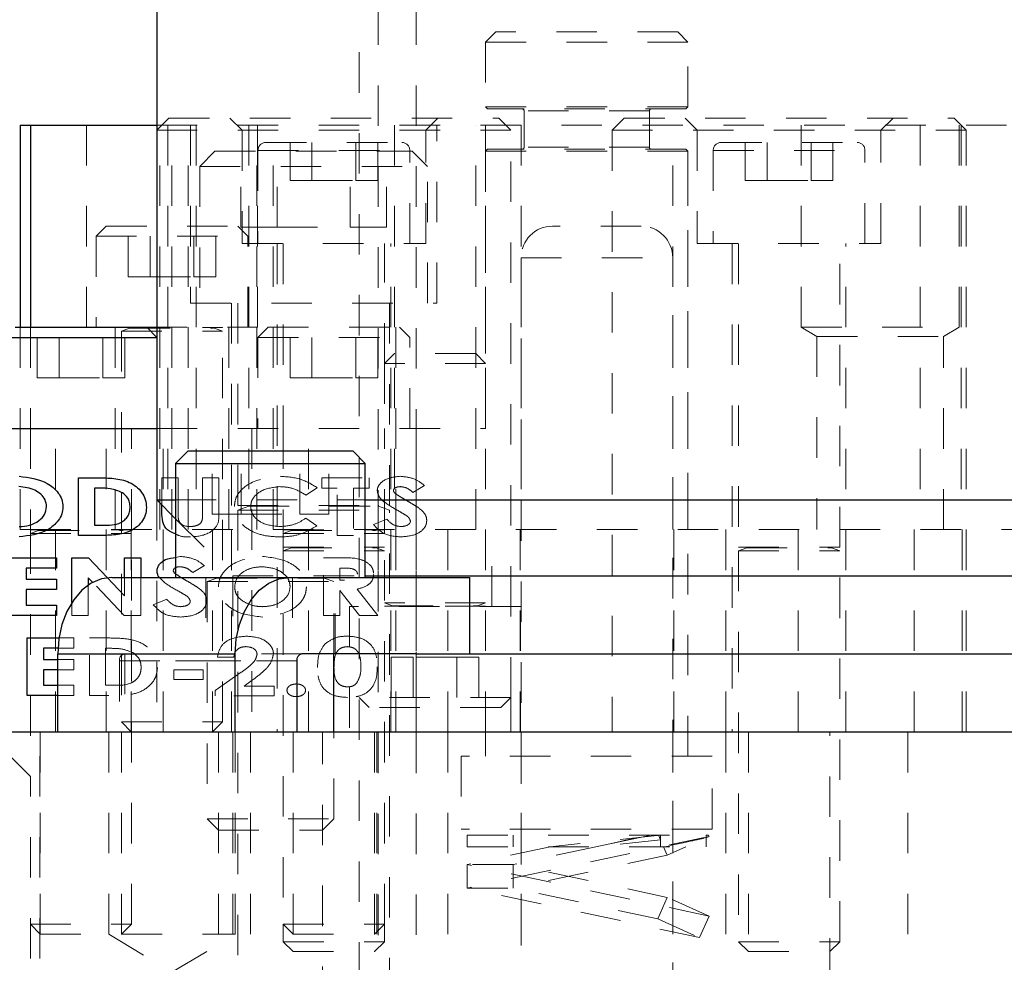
# Model space of a CAD drawing. Header units: inches. Extents: x 220 to 877, y 4 to 174.
# Tile 299 of 656: x 407.28 to 409.72, y 135.39 to 137.72. Entities that reach past the tile are written whole.
import ezdxf

# ---------------------------------------------------------------- set-up
doc = ezdxf.new("R2010")
doc.units = ezdxf.units.IN
doc.header["$LTSCALE"] = 0.5
doc.header["$MEASUREMENT"] = 0
doc.linetypes.add('HIDDEN', pattern=[0.225, 0.15, -0.075])
for name, color, linetype in [('DIE-M-S', 8, 'Continuous'), ('DIE-M-S2', 1, 'Continuous'), ('DIE-M-S3', 8, 'Continuous'), ('DSS-M-S', 53, 'Continuous'), ('SVD-M-S', 8, 'Continuous')]:
    doc.layers.add(name, color=color, linetype=linetype)

msp = doc.modelspace()

# ---------------------------------------------------------------- linework, layer by layer
at = {"layer": 'DIE-M-S', "linetype": 'Continuous', "lineweight": 25}
for q in [(407.30864, 136.96072), (407.62114, 137.46072)]:
    msp.add_line((407.30864, 137.46072), q, dxfattribs=at)
at = {"layer": 'DIE-M-S', "linetype": 'HIDDEN', "lineweight": 18}
for p, q in [((407.62114, 137.46072), (410.74614, 137.46072)), ((407.62864, 136.46072), (407.62864, 137.46072)), ((407.62864, 136.46072), (407.62864, 137.46072)), ((407.65864, 136.46072), (407.65864, 137.46072)), ((407.69864, 136.46072), (407.69864, 137.46072)), ((407.69864, 136.46072), (407.69864, 137.46072)), ((407.70414, 137.46072), (407.70414, 137.02072)), ((407.86864, 136.46072), (407.86864, 137.46072)), ((407.86864, 136.46072), (407.86864, 137.46072)), ((407.90864, 136.46072), (407.90864, 137.46072)), ((408.20814, 137.46072), (408.20814, 136.46072)), ((408.31314, 137.02072), (408.31314, 137.46072)), ((408.40914, 136.46072), (408.40914, 137.46072)), ((408.43364, 137.46072), (408.43364, 136.71072)), ((408.52114, 137.46072), (408.52114, 136.46072)), ((408.89614, 136.46072), (408.89614, 137.46072)), ((408.93364, 136.46072), (408.93364, 137.46072)), ((409.21364, 137.46072), (409.21364, 136.96072)), ((409.50764, 137.46072), (409.50764, 136.46072)), ((409.60364, 136.96072), (409.60364, 137.46072)), ((409.60864, 137.46072), (409.60864, 136.46072)), ((407.70414, 137.02072), (408.31314, 137.02072)), ((407.80564, 137.02072), (407.80564, 136.46072)), ((408.21164, 136.46072), (408.21164, 137.02072)), ((407.30864, 136.96072), (407.30864, 136.71072)), ((409.21364, 136.96072), (409.60364, 136.96072)), ((409.21364, 136.96072), (409.25239, 136.93835)), ((409.56489, 136.93835), (409.60364, 136.96072)), ((409.25239, 136.93835), (409.56489, 136.93835)), ((409.25239, 136.93835), (409.25239, 136.46072)), ((409.56489, 136.46072), (409.56489, 136.93835)), ((407.30864, 136.46072), (412.05864, 136.46072))]:
    msp.add_line(p, q, dxfattribs=at)
at = {"layer": 'DIE-M-S2', "linetype": 'Continuous', "lineweight": 25}
for q in [(407.28364, 136.96072), (407.30864, 137.46072)]:
    msp.add_line((407.28364, 137.46072), q, dxfattribs=at)
at = {"layer": 'DIE-M-S2', "linetype": 'HIDDEN', "lineweight": 18}
for p, q in [((407.44764, 137.46072), (407.44764, 136.96072)), ((407.64864, 137.46072), (407.64864, 136.46072)), ((407.64864, 137.46072), (407.64864, 136.46072)), ((407.71864, 137.46072), (407.71864, 136.46072)), ((407.71864, 137.46072), (407.71864, 136.46072)), ((407.84864, 137.46072), (407.84864, 136.46072)), ((407.84864, 137.46072), (407.84864, 136.46072)), ((407.86964, 136.96072), (407.86964, 137.46072)), ((409.60864, 137.46072), (409.60864, 136.46072)), ((407.28364, 136.96072), (407.28364, 136.46072)), ((407.51814, 136.96072), (407.51814, 136.46072)), ((407.59614, 136.96072), (407.86964, 136.96072)), ((407.79914, 136.46072), (407.79914, 136.96072)), ((407.28364, 136.46072), (407.30864, 136.46072))]:
    msp.add_line(p, q, dxfattribs=at)
at = {"layer": 'DIE-M-S3', "linetype": 'HIDDEN', "lineweight": 18}
for p, q in [((408.45864, 137.69072), (408.43364, 137.66572)), ((408.90864, 137.69072), (408.45864, 137.69072)), ((408.93364, 137.66572), (408.90864, 137.69072)), ((408.93364, 137.66572), (408.43364, 137.66572)), ((408.43364, 137.66572), (408.43364, 137.50572)), ((408.93364, 137.50572), (408.93364, 137.66572)), ((408.93364, 137.50572), (408.43364, 137.50572)), ((408.43364, 137.50572), (408.43864, 137.50072)), ((408.92864, 137.50072), (408.43864, 137.50072)), ((408.92864, 137.50072), (408.93364, 137.50572)), ((407.65114, 137.47772), (407.62114, 137.44772)), ((407.65114, 137.47772), (408.46614, 137.47772)), ((407.80177, 137.47772), (407.83177, 137.44772)), ((408.28551, 137.44772), (408.31551, 137.47772)), ((408.49614, 137.44772), (408.46614, 137.47772)), ((408.83864, 137.49572), (408.52864, 137.49572)), ((408.52864, 137.49572), (408.52864, 137.40572)), ((408.77614, 137.47772), (408.74614, 137.44772)), ((408.77614, 137.47772), (409.59114, 137.47772)), ((408.83864, 137.40572), (408.83864, 137.49572)), ((408.92677, 137.47772), (408.95677, 137.44772)), ((409.41051, 137.44772), (409.44051, 137.47772)), ((409.62114, 137.44772), (409.59114, 137.47772)), ((407.62114, 137.44772), (408.49614, 137.44772)), ((407.83177, 137.44772), (407.83177, 137.16772)), ((408.28551, 137.16772), (408.28551, 137.44772)), ((408.49614, 136.27072), (408.49614, 137.44772)), ((408.74614, 137.44772), (409.62114, 137.44772)), ((408.74614, 137.44772), (408.74614, 135.96072)), ((408.95677, 137.44772), (408.95677, 137.16772)), ((409.41051, 137.16772), (409.41051, 137.44772)), ((409.62114, 135.96072), (409.62114, 137.44772)), ((407.89083, 137.41772), (408.22646, 137.41772)), ((407.95039, 137.32397), (407.95039, 137.41772)), ((408.00452, 137.32397), (408.00452, 137.41772)), ((408.11277, 137.32397), (408.11277, 137.41772)), ((408.1669, 137.32397), (408.1669, 137.41772)), ((408.83864, 137.40572), (408.52864, 137.40572)), ((409.01583, 137.41772), (409.35146, 137.41772)), ((409.07539, 137.32397), (409.07539, 137.41772)), ((409.12952, 137.32397), (409.12952, 137.41772)), ((409.23777, 137.32397), (409.23777, 137.41772)), ((409.2919, 137.32397), (409.2919, 137.41772)), ((407.87114, 137.39804), (408.2444, 137.39804)), ((407.87114, 137.39804), (407.87114, 137.16772)), ((408.24614, 137.16772), (408.24614, 137.39804)), ((408.43864, 137.40072), (408.43364, 137.39572)), ((408.93364, 137.39572), (408.43364, 137.39572)), ((408.43364, 137.39572), (408.43364, 136.71072)), ((408.92864, 137.40072), (408.43864, 137.40072)), ((408.93364, 137.39572), (408.92864, 137.40072)), ((408.93364, 135.90072), (408.93364, 137.39572)), ((408.99614, 137.39804), (409.3694, 137.39804)), ((408.99614, 137.39804), (408.99614, 137.16772)), ((409.37114, 137.16772), (409.37114, 137.39804)), ((407.95039, 137.32397), (408.00452, 137.32397)), ((408.00452, 137.32397), (408.11277, 137.32397)), ((408.11277, 137.32397), (408.1669, 137.32397)), ((409.07539, 137.32397), (409.12952, 137.32397)), ((409.12952, 137.32397), (409.23777, 137.32397)), ((409.23777, 137.32397), (409.2919, 137.32397)), ((407.83177, 137.16772), (408.28551, 137.16772)), ((407.91814, 137.16772), (407.91814, 135.96072)), ((407.93364, 137.16772), (407.93364, 136.71072)), ((408.18364, 136.87122), (408.18364, 137.16772)), ((408.19914, 135.96072), (408.19914, 137.16772)), ((408.95677, 137.16772), (409.41051, 137.16772)), ((409.04314, 137.16772), (409.04314, 135.96072)), ((409.05864, 137.16772), (409.05864, 136.41733)), ((409.30864, 136.41733), (409.30864, 137.16772)), ((409.32414, 135.96072), (409.32414, 137.16772)), ((407.62114, 136.53422), (407.62114, 135.96072)), ((407.30864, 136.46072), (412.05864, 136.46072)), ((407.30864, 136.46033), (407.30864, 136.45141)), ((407.55814, 136.46072), (407.55814, 135.96072)), ((407.75914, 135.96072), (407.75914, 136.46072)), ((407.80564, 136.46072), (407.80564, 135.96072)), ((407.93364, 136.46033), (407.93364, 136.45141)), ((408.16814, 136.46072), (408.16814, 136.27072)), ((408.21164, 135.96072), (408.21164, 136.46072)), ((408.33989, 136.46072), (408.33989, 135.96072)), ((408.44914, 136.27072), (408.44914, 136.46072)), ((408.51864, 136.46072), (408.51864, 135.96072)), ((408.89864, 135.96072), (408.89864, 136.46072)), ((409.02739, 135.96072), (409.02739, 136.46072)), ((409.20564, 136.46072), (409.20564, 135.96072)), ((409.49302, 136.46072), (409.49302, 135.96072)), ((409.61164, 135.96072), (409.61164, 136.46072)), ((407.93364, 136.41733), (408.18364, 136.41733)), ((407.95395, 136.4158), (407.93364, 136.40841)), ((407.93364, 136.40841), (408.18364, 136.40841)), ((407.95395, 136.4158), (408.16156, 136.4158)), ((408.18364, 136.40841), (408.16334, 136.4158)), ((409.05864, 136.41733), (409.30864, 136.41733)), ((409.07895, 136.4158), (409.05864, 136.40841)), ((409.05864, 136.40841), (409.30864, 136.40841)), ((409.05864, 136.40841), (409.05864, 135.44222)), ((409.07895, 136.4158), (409.28656, 136.4158)), ((409.30864, 136.40841), (409.28834, 136.4158)), ((409.30864, 135.44222), (409.30864, 136.40841)), ((408.51964, 136.27072), (408.09764, 136.27072)), ((408.09764, 136.27072), (408.09764, 135.96072)), ((408.51964, 135.96072), (408.51964, 136.27072)), ((408.49614, 135.96072), (408.49614, 136.04572)), ((408.43364, 135.96072), (408.43364, 135.90072)), ((408.99364, 135.90072), (408.37364, 135.90072)), ((408.37364, 135.90072), (408.37364, 135.72072)), ((408.99364, 135.72072), (408.99364, 135.90072)), ((408.99364, 135.72072), (408.37364, 135.72072)), ((407.93364, 135.48522), (407.93364, 135.44222)), ((408.18364, 135.44222), (408.18364, 135.48522)), ((407.93364, 135.44222), (408.18364, 135.44222)), ((407.93364, 135.44222), (407.95814, 135.41772)), ((408.15914, 135.41772), (408.18364, 135.44222)), ((409.05864, 135.44222), (409.30864, 135.44222)), ((409.05864, 135.44222), (409.08314, 135.41772)), ((409.28414, 135.41772), (409.30864, 135.44222)), ((407.95814, 135.41772), (408.15914, 135.41772)), ((409.08314, 135.41772), (409.28414, 135.41772))]:
    msp.add_line(p, q, dxfattribs=at)
for centre, radius, start, end in [((408.52364, 137.49572), 0.005, 0, 90), ((408.84364, 137.49572), 0.005, 90, 180), ((407.89083, 137.39804), 0.01969, 90, 180), ((408.22646, 137.39804), 0.01969, 0, 90), ((408.52364, 137.40572), 0.005, 270, 0), ((408.84364, 137.40572), 0.005, 180, 270), ((409.01583, 137.39804), 0.01969, 90, 180), ((409.35146, 137.39804), 0.01969, 0, 90), ((407.95368, 136.41654), 0.000787, 290, 90), ((408.16361, 136.41654), 0.000787, 90, 250), ((409.07868, 136.41654), 0.000787, 290, 90), ((409.28861, 136.41654), 0.000787, 90, 250)]:
    msp.add_arc(centre, radius, start, end, dxfattribs=at)
at = {"layer": 'DSS-M-S', "linetype": 'Continuous', "lineweight": 25}
for p, q in [((407.62114, 138.44072), (407.62114, 136.53422)), ((407.62114, 136.53422), (407.66764, 136.48773)), ((407.62114, 136.53422), (407.66764, 136.53422)), ((408.13639, 136.53422), (410.2309, 136.53422)), ((408.13639, 136.34672), (410.2309, 136.34672)), ((408.26302, 136.15372), (410.10427, 136.15372)), ((405.93364, 135.96072), (439.43364, 135.96072))]:
    msp.add_line(p, q, dxfattribs=at)
at = {"layer": 'DSS-M-S', "linetype": 'HIDDEN', "lineweight": 18}
for p, q in [((408.12114, 138.44072), (408.12114, 134.29322)), ((408.16802, 138.15862), (408.16802, 134.99174)), ((408.26177, 138.15873), (408.26177, 134.99158)), ((407.66764, 136.53422), (408.13639, 136.53422)), ((407.66764, 136.48773), (407.80864, 136.34672)), ((407.80864, 136.34672), (408.13639, 136.34672)), ((407.80864, 136.34672), (407.80864, 136.15372)), ((407.54214, 136.15372), (407.54214, 135.96072)), ((407.33214, 135.40072), (407.33214, 135.96072)), ((407.33314, 135.96072), (407.33314, 133.46072)), ((407.50239, 135.96072), (407.50239, 135.46072)), ((407.53414, 133.46072), (407.53414, 135.96072)), ((407.77351, 135.96072), (407.77351, 135.08072)), ((407.80864, 135.96072), (407.80864, 134.29322)), ((407.80864, 135.96072), (407.80864, 133.46072)), ((407.81489, 135.46072), (407.81489, 135.96072)), ((407.85239, 135.96072), (407.85239, 133.46072)), ((407.95814, 135.96072), (407.95814, 133.46072)), ((408.03051, 135.08072), (408.03051, 135.96072)), ((408.15914, 133.46072), (408.15914, 135.96072)), ((408.16489, 133.46072), (408.16489, 135.96072)), ((408.33989, 135.96072), (408.33989, 133.46072)), ((408.52114, 135.96072), (408.52114, 133.46072)), ((408.89614, 133.46072), (408.89614, 135.96072)), ((409.02739, 133.46072), (409.02739, 135.96072)), ((409.08314, 135.96072), (409.08314, 135.15072)), ((409.28414, 135.15072), (409.28414, 135.96072)), ((409.47739, 135.96072), (409.47739, 133.46072)), ((407.50239, 135.46072), (407.65864, 135.36684)), ((407.53414, 135.46072), (407.81489, 135.46072)), ((407.65864, 135.36684), (407.81489, 135.46072)), ((406.53514, 135.40072), (407.33214, 135.40072))]:
    msp.add_line(p, q, dxfattribs=at)
at = {"layer": 'SVD-M-S', "linetype": 'HIDDEN', "lineweight": 18}
for p, q in [((407.76489, 137.39572), (407.72739, 137.35822)), ((407.76489, 137.39572), (408.25239, 137.39572)), ((407.82851, 137.20822), (407.82851, 137.39572)), ((407.91858, 137.20822), (407.91858, 137.39572)), ((408.09871, 137.20822), (408.09871, 137.39572)), ((408.18878, 137.20822), (408.18878, 137.39572)), ((408.28989, 137.35822), (408.25239, 137.39572)), ((407.72739, 137.35822), (408.28989, 137.35822)), ((407.72739, 137.35822), (407.72739, 137.02072)), ((408.28989, 137.02072), (408.28989, 137.35822)), ((407.49614, 137.21072), (407.47114, 137.18572)), ((407.49614, 137.21072), (407.82114, 137.21072)), ((407.55039, 137.08572), (407.55039, 137.21072)), ((407.60452, 137.08572), (407.60452, 137.21072)), ((407.71277, 137.08572), (407.71277, 137.21072)), ((407.7669, 137.08572), (407.7669, 137.21072)), ((407.84614, 137.18572), (407.82114, 137.21072)), ((407.82851, 137.20822), (407.91858, 137.20822)), ((407.91858, 137.20822), (408.09871, 137.20822)), ((408.09871, 137.20822), (408.18878, 137.20822)), ((408.81814, 137.21072), (408.59914, 137.21072)), ((407.47114, 137.18572), (407.84614, 137.18572)), ((407.47114, 137.18572), (407.47114, 136.96072)), ((407.84614, 136.96072), (407.84614, 137.18572)), ((408.52114, 137.13272), (408.8944, 137.13272)), ((408.52114, 137.13272), (408.52114, 135.29072)), ((408.89614, 135.29072), (408.89614, 137.13272)), ((407.55039, 137.08572), (407.60452, 137.08572)), ((407.60452, 137.08572), (407.71277, 137.08572)), ((407.71277, 137.08572), (407.7669, 137.08572)), ((407.82114, 137.02072), (407.82114, 136.52033)), ((408.19614, 136.52033), (408.19614, 137.02072)), ((407.32539, 136.83572), (407.32539, 136.96072)), ((407.37952, 136.83572), (407.37952, 136.96072)), ((407.48777, 136.83572), (407.48777, 136.96072)), ((407.53364, 136.96072), (407.53364, 136.96033)), ((407.53364, 136.96033), (407.78364, 136.96033)), ((407.55395, 136.9588), (407.53364, 136.95141)), ((407.53364, 136.95141), (407.78364, 136.95141)), ((407.53364, 136.95141), (407.53364, 135.98522)), ((407.5419, 136.83572), (407.5419, 136.96072)), ((407.55395, 136.9588), (407.76156, 136.9588)), ((407.78364, 136.95141), (407.76334, 136.9588)), ((407.78364, 136.96033), (407.78364, 136.96072)), ((407.78364, 135.98522), (407.78364, 136.95141)), ((407.89614, 136.96072), (407.87114, 136.93572)), ((407.89614, 136.96072), (408.22114, 136.96072)), ((407.95039, 136.83572), (407.95039, 136.96072)), ((408.00452, 136.83572), (408.00452, 136.96072)), ((408.11277, 136.83572), (408.11277, 136.96072)), ((408.1669, 136.83572), (408.1669, 136.96072)), ((408.24614, 136.93572), (408.22114, 136.96072)), ((407.87114, 136.93572), (408.24614, 136.93572)), ((407.87114, 136.93572), (407.87114, 136.71072)), ((408.24614, 136.71072), (408.24614, 136.93572)), ((408.20814, 136.89572), (408.18364, 136.87122)), ((408.40914, 136.89572), (408.20814, 136.89572)), ((408.43364, 136.87122), (408.40914, 136.89572)), ((408.43364, 136.87122), (408.18364, 136.87122)), ((408.18364, 136.87122), (408.18364, 136.71072)), ((407.32539, 136.83572), (407.37952, 136.83572)), ((407.37952, 136.83572), (407.48777, 136.83572)), ((407.48777, 136.83572), (407.5419, 136.83572)), ((407.95039, 136.83572), (408.00452, 136.83572)), ((408.00452, 136.83572), (408.11277, 136.83572)), ((408.11277, 136.83572), (408.1669, 136.83572)), ((407.30864, 136.71072), (407.30864, 136.46033)), ((407.37114, 135.96072), (407.37114, 136.71072)), ((407.37114, 135.96072), (407.37114, 136.71072)), ((407.49614, 135.96072), (407.49614, 136.71072)), ((407.49614, 135.96072), (407.49614, 136.71072)), ((407.55864, 136.46033), (407.55864, 136.71072)), ((407.62114, 136.71072), (408.43364, 136.71072)), ((407.63664, 135.96072), (407.63664, 136.71072)), ((407.85564, 136.71072), (407.85564, 135.96072)), ((407.93364, 136.71072), (407.93364, 136.46033)), ((407.99614, 135.96072), (407.99614, 136.71072)), ((407.99614, 135.96072), (407.99614, 136.71072)), ((408.18364, 136.46033), (408.18364, 136.71072)), ((408.26164, 135.96072), (408.26164, 136.71072)), ((408.43364, 135.96072), (408.43364, 136.71072)), ((407.75767, 136.49897), (407.75767, 136.65522)), ((407.82984, 136.49897), (407.82984, 136.65522)), ((407.97418, 136.49897), (407.97418, 136.65522)), ((408.04635, 136.49897), (408.04635, 136.65522)), ((407.63383, 136.58888), (407.67404, 136.58888)), ((407.63383, 136.52154), (407.63383, 136.58888)), ((407.67404, 136.58888), (407.67404, 136.49613)), ((407.73435, 136.58888), (407.77456, 136.58888)), ((407.73435, 136.49953), (407.73435, 136.58888)), ((407.77456, 136.58888), (407.77456, 136.50384)), ((408.02861, 136.58888), (408.14558, 136.58888)), ((408.02861, 136.5633), (408.02861, 136.58888)), ((408.14558, 136.58888), (408.14558, 136.5633)), ((408.01765, 136.56415), (407.98952, 136.54622)), ((408.06699, 136.5633), (408.02861, 136.5633)), ((408.06699, 136.44632), (408.06699, 136.5633)), ((408.1072, 136.5633), (408.1072, 136.44632)), ((408.14558, 136.5633), (408.1072, 136.5633)), ((408.28266, 136.56984), (408.25399, 136.55233)), ((407.82114, 136.52033), (408.19614, 136.52033)), ((407.8482, 136.5188), (407.82114, 136.50896)), ((407.82114, 136.50896), (408.19614, 136.50896)), ((407.82114, 136.50896), (407.82114, 135.30197)), ((407.8482, 136.5188), (408.1673, 136.5188)), ((408.19614, 136.50896), (408.16909, 136.5188)), ((408.19614, 135.30197), (408.19614, 136.50896)), ((407.75767, 136.49897), (407.82984, 136.49897)), ((407.82984, 136.49897), (407.97418, 136.49897)), ((407.97418, 136.49897), (408.04635, 136.49897)), ((407.98952, 136.48899), (408.01679, 136.46988)), ((408.15655, 136.47302), (408.18965, 136.48653)), ((407.30864, 136.46033), (407.55864, 136.46033)), ((407.32895, 136.4588), (407.30864, 136.45141)), ((407.32895, 136.4588), (407.53656, 136.4588)), ((407.93364, 136.46033), (408.18364, 136.46033)), ((407.95395, 136.4588), (407.93364, 136.45141)), ((407.95395, 136.4588), (408.16156, 136.4588)), ((408.18364, 136.46033), (408.18364, 136.45141)), ((407.30864, 136.45141), (407.55864, 136.45141)), ((407.30864, 136.45141), (407.30864, 135.85072)), ((407.55864, 135.48522), (407.55864, 136.45141)), ((407.93364, 136.45141), (408.18364, 136.45141)), ((407.93364, 136.45141), (407.93364, 135.48522)), ((408.1072, 136.44632), (408.06699, 136.44632)), ((408.18364, 135.48522), (408.18364, 136.45141)), ((407.66764, 136.39211), (407.67865, 136.39454)), ((408.03288, 136.39088), (408.07511, 136.39088)), ((408.03288, 136.24832), (408.03288, 136.39088)), ((407.73862, 136.37184), (407.70995, 136.35433)), ((408.08354, 136.3653), (408.07309, 136.3653)), ((408.07309, 136.3653), (408.07309, 136.33605)), ((407.49849, 136.34199), (407.54123, 136.29707)), ((407.54123, 136.29707), (407.54123, 136.34272)), ((407.58144, 136.34272), (407.58144, 136.24832)), ((407.74251, 136.34272), (407.74251, 136.15372)), ((407.74576, 136.34272), (407.74576, 136.34233)), ((407.74576, 136.34233), (408.05826, 136.34233)), ((407.76932, 136.3408), (407.74576, 136.33223)), ((407.74576, 136.33223), (408.05826, 136.33223)), ((407.74576, 136.33223), (407.74576, 135.74547)), ((407.76932, 136.3408), (408.0329, 136.3408)), ((407.95625, 136.34272), (407.95625, 136.15372)), ((408.05826, 136.33223), (408.03471, 136.3408)), ((408.05826, 136.34233), (408.05826, 136.34272)), ((408.05826, 136.15372), (408.05826, 136.33223)), ((408.06151, 136.15372), (408.06151, 136.34272)), ((408.07309, 136.33605), (408.08502, 136.33605)), ((407.45167, 136.32358), (407.45167, 136.24832)), ((407.54066, 136.24832), (407.46265, 136.33031)), ((408.07309, 136.30992), (408.07309, 136.24832)), ((408.12172, 136.24832), (408.07309, 136.30992)), ((408.11587, 136.31338), (408.16721, 136.24832)), ((407.61251, 136.27502), (407.64561, 136.28853)), ((407.41146, 136.24832), (407.41146, 136.28097)), ((408.43364, 136.28003), (408.18364, 136.28003)), ((408.18364, 136.28003), (408.20395, 136.27264)), ((408.43364, 136.27112), (408.18364, 136.27112)), ((408.20395, 136.27264), (408.41156, 136.27264)), ((408.41334, 136.27264), (408.43364, 136.28003)), ((408.49614, 136.04572), (408.49614, 136.27072)), ((407.45167, 136.24832), (407.41146, 136.24832)), ((407.58144, 136.24832), (407.54066, 136.24832)), ((408.07309, 136.24832), (408.03288, 136.24832)), ((408.16721, 136.24832), (408.12172, 136.24832)), ((407.37953, 136.19288), (407.41603, 136.19288)), ((407.41603, 136.19288), (407.41603, 136.1673)), ((407.45441, 136.19288), (407.50225, 136.19288)), ((407.45441, 136.05032), (407.45441, 136.19288)), ((407.41603, 136.1673), (407.37698, 136.1673)), ((407.50839, 136.1673), (407.49462, 136.1673)), ((407.49462, 136.1673), (407.49462, 136.07591)), ((407.54103, 136.15372), (407.37663, 136.15372)), ((407.37663, 136.13988), (407.41603, 136.13988)), ((407.41603, 136.13988), (407.41603, 136.11429)), ((407.52866, 136.13622), (407.96707, 136.13622)), ((407.52866, 136.13622), (407.52866, 135.96072)), ((407.96707, 136.13622), (407.52866, 136.13622)), ((407.97944, 136.15372), (407.54103, 136.15372)), ((407.81157, 136.14568), (407.77095, 136.14568)), ((408.25452, 136.14572), (408.20039, 136.14572)), ((408.20039, 136.14572), (408.20039, 136.02072)), ((408.36277, 136.14572), (408.25452, 136.14572)), ((408.25452, 136.14572), (408.25452, 136.02072)), ((408.4169, 136.14572), (408.36277, 136.14572)), ((408.36277, 136.14572), (408.36277, 136.02072)), ((408.4169, 136.14572), (408.4169, 136.02072)), ((407.41603, 136.11429), (407.37663, 136.11429)), ((407.66277, 136.11429), (407.73588, 136.11429)), ((407.66277, 136.09053), (407.66277, 136.11429)), ((407.73588, 136.11429), (407.73588, 136.09053)), ((407.73588, 136.09053), (407.66277, 136.09053)), ((407.76542, 136.06277), (407.82994, 136.10815)), ((407.86032, 136.0909), (407.83695, 136.07368)), ((407.37663, 136.07591), (407.41603, 136.07591)), ((407.41603, 136.07591), (407.41603, 136.05032)), ((407.49462, 136.07591), (407.51347, 136.07591)), ((407.83695, 136.07368), (407.91126, 136.07368)), ((407.91126, 136.07368), (407.91126, 136.04968)), ((407.41603, 136.05032), (407.37663, 136.05032)), ((407.50296, 136.05032), (407.45441, 136.05032)), ((407.76542, 136.04968), (407.76542, 136.06277)), ((407.91126, 136.04968), (407.76542, 136.04968)), ((408.49614, 136.04572), (408.12114, 136.04572)), ((408.12114, 136.04572), (408.14614, 136.02072)), ((408.47114, 136.02072), (408.49614, 136.04572)), ((408.47114, 136.02072), (408.14614, 136.02072)), ((407.53364, 135.98522), (407.78364, 135.98522)), ((407.53364, 135.98522), (407.55814, 135.96072)), ((407.75914, 135.96072), (407.78364, 135.98522)), ((408.05826, 135.74547), (408.05826, 135.96072)), ((407.30864, 135.85072), (407.25864, 135.90072)), ((406.55864, 135.85072), (407.30864, 135.85072)), ((407.30864, 135.40072), (407.30864, 135.85072)), ((407.74576, 135.74547), (408.05826, 135.74547)), ((407.74576, 135.74547), (407.77351, 135.71772)), ((408.03051, 135.71772), (408.05826, 135.74547)), ((407.77351, 135.71772), (408.03051, 135.71772)), ((408.38833, 135.70572), (408.97895, 135.70572)), ((408.38833, 135.70572), (408.38833, 135.67664)), ((408.9859, 135.70223), (408.38833, 135.57485)), ((408.50143, 135.70572), (408.50143, 135.67664)), ((408.86586, 135.70572), (408.59299, 135.67664)), ((408.84252, 135.70572), (408.70608, 135.67664)), ((408.86586, 135.69367), (408.86047, 135.70572)), ((408.86586, 135.69367), (408.86586, 135.70572)), ((408.97895, 135.70572), (408.97895, 135.69913)), ((408.98434, 135.70572), (408.97895, 135.70572)), ((408.9859, 135.70223), (408.97895, 135.69913)), ((408.97895, 135.67664), (408.97895, 135.69913)), ((408.98434, 135.70572), (408.9859, 135.70223)), ((408.38833, 135.67664), (408.97895, 135.67664)), ((408.59299, 135.67664), (408.38833, 135.63302)), ((408.70608, 135.67664), (408.50143, 135.63302)), ((408.86586, 135.69367), (408.70608, 135.67664)), ((408.86586, 135.67664), (408.86586, 135.69367)), ((408.88263, 135.65611), (408.87346, 135.67664)), ((408.9286, 135.67664), (408.88263, 135.65611)), ((408.88263, 135.65611), (408.50143, 135.57485)), ((408.38833, 135.63302), (408.38833, 135.57485)), ((408.9859, 135.50565), (408.38833, 135.63302)), ((408.50143, 135.63302), (408.38833, 135.63302)), ((408.88263, 135.55176), (408.50143, 135.63302)), ((408.50143, 135.57485), (408.50143, 135.63302)), ((408.96218, 135.45254), (408.38833, 135.57485)), ((408.38833, 135.57485), (408.50143, 135.57485)), ((408.85891, 135.49866), (408.50143, 135.57485)), ((408.88263, 135.55176), (408.85891, 135.49866)), ((408.9859, 135.50565), (408.88263, 135.55176)), ((408.96218, 135.45254), (408.9859, 135.50565)), ((407.30864, 135.48522), (407.55864, 135.48522)), ((407.30864, 135.48522), (407.33314, 135.46072)), ((407.53414, 135.46072), (407.55864, 135.48522)), ((407.93364, 135.48522), (408.18364, 135.48522)), ((407.93364, 135.48522), (407.95814, 135.46072)), ((408.15914, 135.46072), (408.18364, 135.48522)), ((408.85891, 135.49866), (408.96218, 135.45254)), ((407.33314, 135.46072), (407.53414, 135.46072)), ((407.95814, 135.46072), (408.15914, 135.46072))]:
    msp.add_line(p, q, dxfattribs=at)
at = {"layer": 'SVD-M-S', "linetype": 'Continuous', "lineweight": 25}
for p, q in [((407.27114, 136.96072), (407.59614, 136.96072)), ((407.62114, 136.93572), (407.59614, 136.96072)), ((407.24614, 136.93572), (407.62114, 136.93572)), ((407.08864, 136.71072), (407.62114, 136.71072)), ((407.69889, 136.65522), (407.66764, 136.62397)), ((407.69889, 136.65522), (408.10514, 136.65522)), ((408.13639, 136.62397), (408.10514, 136.65522)), ((407.66764, 136.62397), (407.66764, 136.34272)), ((407.66764, 136.62397), (408.13639, 136.62397)), ((408.13639, 136.34272), (408.13639, 136.62397)), ((407.4273, 136.58888), (407.47514, 136.58888)), ((407.4273, 136.44632), (407.4273, 136.58888)), ((407.46751, 136.5633), (407.46751, 136.47191)), ((407.48128, 136.5633), (407.46751, 136.5633)), ((407.63383, 136.50384), (407.63383, 136.52154)), ((407.46751, 136.47191), (407.48636, 136.47191)), ((407.47585, 136.44632), (407.4273, 136.44632)), ((407.25794, 136.39088), (407.37308, 136.39088)), ((407.37308, 136.39088), (407.37308, 136.3653)), ((407.41146, 136.39088), (407.45196, 136.39088)), ((407.41146, 136.28097), (407.41146, 136.39088)), ((407.45196, 136.39088), (407.49849, 136.34199)), ((407.54123, 136.39088), (407.58144, 136.39088)), ((407.54123, 136.34272), (407.54123, 136.39088)), ((407.58144, 136.39088), (407.58144, 136.34272)), ((407.29814, 136.3653), (407.29814, 136.33788)), ((407.37308, 136.3653), (407.29814, 136.3653)), ((407.29814, 136.33788), (407.37308, 136.33788)), ((407.37308, 136.33788), (407.37308, 136.31229)), ((407.45167, 136.34185), (407.45167, 136.32358)), ((407.46265, 136.33031), (407.45167, 136.34185)), ((407.4842, 136.33909), (407.45913, 136.32834)), ((407.51027, 136.34272), (407.4842, 136.33909)), ((407.51027, 136.34272), (407.94868, 136.34272)), ((407.6654, 136.35279), (407.66764, 136.3513)), ((407.89754, 136.32834), (407.92261, 136.33909)), ((407.92261, 136.33909), (407.94868, 136.34272)), ((407.94868, 136.34272), (408.39466, 136.34272)), ((408.39466, 136.15372), (408.39466, 136.34272)), ((407.29814, 136.31229), (407.29814, 136.27391)), ((407.37308, 136.31229), (407.29814, 136.31229)), ((407.43603, 136.31087), (407.41577, 136.28737)), ((407.45913, 136.32834), (407.43603, 136.31087)), ((407.85418, 136.28737), (407.87443, 136.31087)), ((407.87443, 136.31087), (407.89754, 136.32834)), ((407.41577, 136.28737), (407.39915, 136.25873)), ((407.83756, 136.25873), (407.85418, 136.28737)), ((407.29814, 136.27391), (407.37308, 136.27391)), ((407.37308, 136.27391), (407.37308, 136.24832)), ((407.39915, 136.25873), (407.3868, 136.22605)), ((407.82521, 136.22605), (407.83756, 136.25873)), ((407.37308, 136.24832), (407.25794, 136.24832)), ((407.3868, 136.22605), (407.3792, 136.1906)), ((407.81761, 136.1906), (407.82521, 136.22605)), ((407.30089, 136.19288), (407.37953, 136.19288)), ((407.30089, 136.05032), (407.30089, 136.19288)), ((407.3792, 136.1906), (407.37663, 136.15372)), ((407.81504, 136.15372), (407.81761, 136.1906)), ((407.3411, 136.1673), (407.3411, 136.13988)), ((407.37698, 136.1673), (407.3411, 136.1673)), ((407.3411, 136.13988), (407.37663, 136.13988)), ((407.37663, 136.15372), (407.81504, 136.15372)), ((407.37663, 135.96072), (407.37663, 136.15372)), ((407.81504, 135.96072), (407.81504, 136.15372)), ((407.96707, 136.13622), (407.96707, 135.96072)), ((408.26302, 136.15372), (407.97944, 136.15372)), ((408.05826, 135.96072), (408.05826, 136.15372)), ((407.3411, 136.11429), (407.3411, 136.07591)), ((407.37663, 136.11429), (407.3411, 136.11429)), ((407.3411, 136.07591), (407.37663, 136.07591)), ((407.37663, 136.05032), (407.30089, 136.05032))]:
    msp.add_line(p, q, dxfattribs=at)
at = {"layer": 'SVD-M-S', "linetype": 'HIDDEN', "lineweight": 18}
for centre, radius, start, end in [((408.59914, 137.13272), 0.078, 90, 180), ((408.81814, 137.13272), 0.078, 0, 90), ((407.55368, 136.95954), 0.000787, 290, 90), ((407.76361, 136.95954), 0.000787, 90, 250), ((407.84793, 136.51954), 0.000787, 290, 90), ((408.16936, 136.51954), 0.000787, 90, 250), ((407.32868, 136.45954), 0.000787, 290, 90), ((407.53861, 136.45954), 0.000787, 90, 250), ((407.95368, 136.45954), 0.000787, 290, 90), ((408.16361, 136.45954), 0.000787, 90, 250), ((407.76905, 136.34154), 0.000787, 290, 90), ((408.03498, 136.34154), 0.000787, 90, 250), ((408.20368, 136.2719), 0.000787, 270, 70), ((408.41361, 136.2719), 0.000787, 110, 270), ((407.54413, 136.13841), 0.01562, 101.42175, 188.04947)]:
    msp.add_arc(centre, radius, start, end, dxfattribs=at)
at = {"layer": 'SVD-M-S', "linetype": 'Continuous', "lineweight": 25}
msp.add_arc((407.98253, 136.13841), 0.01562, 101.42175, 188.04947, dxfattribs=at)
for points, knots in [([(407.2806, 136.59254), (407.30502, 136.58949), (407.34171, 136.5849), (407.37531, 136.55699), (407.38734, 136.53543), (407.38839, 136.52326), (407.38892, 136.51717)], [0, 0, 0, 0, 0.49833, 0.7488542, 0.8744429, 1, 1, 1, 1]), ([(407.47514, 136.58888), (407.48834, 136.58867), (407.51468, 136.58825), (407.55415, 136.58046), (407.58115, 136.55916), (407.59389, 136.5355), (407.59493, 136.52224), (407.59545, 136.5156)], [0, 0, 0, 0, 0.2510712, 0.5010953, 0.7497905, 0.8748524, 1, 1, 1, 1]), ([(407.34871, 136.51752), (407.34796, 136.52337), (407.34647, 136.53509), (407.33465, 136.54878), (407.3137, 136.56333), (407.2939, 136.56546), (407.28003, 136.56695)], [0, 0, 0, 0, 0.1865156, 0.3734401, 0.5610237, 1, 1, 1, 1]), ([(407.53625, 136.55187), (407.52639, 136.55591), (407.50872, 136.56315), (407.48969, 136.56325), (407.48128, 136.5633)], [0, 0, 0, 0, 0.5582217, 1, 1, 1, 1]), ([(407.55524, 136.51606), (407.55498, 136.52001), (407.55446, 136.5279), (407.54901, 136.54131), (407.54108, 136.54787), (407.53625, 136.55187)], [0, 0, 0, 0, 0.2806657, 0.5610468, 1, 1, 1, 1]), ([(407.28074, 136.46826), (407.28946, 136.46883), (407.30688, 136.46998), (407.32874, 136.48094), (407.34556, 136.49696), (407.34766, 136.51067), (407.34871, 136.51752)], [0, 0, 0, 0, 0.2808654, 0.5612045, 0.7811215, 1, 1, 1, 1]), ([(407.38892, 136.51717), (407.38839, 136.51112), (407.38733, 136.49901), (407.37536, 136.47754), (407.34179, 136.44986), (407.30522, 136.44554), (407.28089, 136.44267)], [0, 0, 0, 0, 0.1255423, 0.2511111, 0.5015907, 1, 1, 1, 1]), ([(407.59545, 136.5156), (407.59488, 136.50909), (407.59373, 136.49607), (407.58085, 136.47299), (407.55362, 136.45291), (407.51471, 136.44637), (407.48883, 136.44634), (407.47585, 136.44632)], [0, 0, 0, 0, 0.1251144, 0.2502576, 0.4988503, 0.7487578, 1, 1, 1, 1]), ([(407.48636, 136.47191), (407.50242, 136.47175), (407.52251, 136.47155), (407.54216, 136.4846), (407.54985, 136.49348), (407.55456, 136.50439), (407.55501, 136.51217), (407.55524, 136.51606)], [0, 0, 0, 0, 0.4987652, 0.6241034, 0.7494202, 0.8746316, 1, 1, 1, 1]), ([(407.66764, 136.44994), (407.66046, 136.45261), (407.64579, 136.45805), (407.63401, 136.4802), (407.63389, 136.49591), (407.63383, 136.50384)], [0, 0, 0, 0, 0.32224896, 0.65817043, 1, 1, 1, 1]), ([(407.62165, 136.35838), (407.62197, 136.36149), (407.62262, 136.36771), (407.62959, 136.37822), (407.64419, 136.38943), (407.65903, 136.39112), (407.66764, 136.39211)], [0, 0, 0, 0, 0.14795285, 0.29603962, 0.59166141, 1, 1, 1, 1]), ([(407.62737, 136.34272), (407.62734, 136.34275), (407.62336, 136.34664), (407.6225, 136.35253), (407.62165, 136.35838)], [0, 0, 0, 0, 0.0076712, 1, 1, 1, 1]), ([(407.66764, 136.3664), (407.66644, 136.36577), (407.66447, 136.36471), (407.66229, 136.36229), (407.662, 136.3605), (407.66186, 136.35961)], [0, 0, 0, 0, 0.4318231, 0.7167106, 1, 1, 1, 1]), ([(407.66186, 136.35961), (407.66213, 136.35813), (407.66263, 136.35548), (407.66455, 136.35361), (407.6654, 136.35279)], [0, 0, 0, 0, 0.5579075, 1, 1, 1, 1])]:
    msp.add_open_spline(points, degree=3, knots=knots, dxfattribs=at)
at = {"layer": 'SVD-M-S', "linetype": 'HIDDEN', "lineweight": 18}
for points, knots in [([(407.81294, 136.51783), (407.81349, 136.52407), (407.81457, 136.53656), (407.82712, 136.55861), (407.8629, 136.58574), (407.90051, 136.58982), (407.92558, 136.59254)], [0, 0, 0, 0, 0.1254541, 0.2508965, 0.5008506, 1, 1, 1, 1]), ([(407.92558, 136.59254), (407.94409, 136.59124), (407.97713, 136.58892), (408.00527, 136.57172), (408.01765, 136.56415)], [0, 0, 0, 0, 0.56013655, 1, 1, 1, 1]), ([(408.16569, 136.55638), (408.16602, 136.55949), (408.16667, 136.5657), (408.17362, 136.57626), (408.19149, 136.58939), (408.21022, 136.59128), (408.22269, 136.59254)], [0, 0, 0, 0, 0.1253152, 0.2507438, 0.5011338, 1, 1, 1, 1]), ([(408.22269, 136.59254), (408.23504, 136.59122), (408.25713, 136.58887), (408.27485, 136.57566), (408.28266, 136.56984)], [0, 0, 0, 0, 0.5588163, 1, 1, 1, 1]), ([(407.92492, 136.56695), (407.90876, 136.56515), (407.88449, 136.56244), (407.86214, 136.54417), (407.85417, 136.52995), (407.85349, 136.52191), (407.85315, 136.51789)], [0, 0, 0, 0, 0.4984567, 0.7488249, 0.874414, 1, 1, 1, 1]), ([(407.98952, 136.54622), (407.97832, 136.55291), (407.9583, 136.56487), (407.93513, 136.56631), (407.92492, 136.56695)], [0, 0, 0, 0, 0.55944272, 1, 1, 1, 1]), ([(408.21958, 136.50635), (408.20728, 136.51335), (408.19017, 136.5231), (408.16983, 136.53982), (408.16706, 136.55089), (408.16569, 136.55638)], [0, 0, 0, 0, 0.5622461, 0.7824807, 1, 1, 1, 1]), ([(408.2232, 136.56695), (408.2196, 136.56669), (408.21419, 136.56629), (408.20883, 136.56298), (408.20633, 136.5603), (408.20604, 136.55851), (408.2059, 136.55761)], [0, 0, 0, 0, 0.4992034, 0.7495785, 0.8751414, 1, 1, 1, 1]), ([(408.2059, 136.55761), (408.20618, 136.55613), (408.20667, 136.55348), (408.20859, 136.55161), (408.20944, 136.55079)], [0, 0, 0, 0, 0.5579075, 1, 1, 1, 1]), ([(408.20944, 136.55079), (408.21474, 136.54715), (408.2242, 136.54067), (408.23414, 136.53492), (408.23851, 136.5324)], [0, 0, 0, 0, 0.55980227, 1, 1, 1, 1]), ([(408.25399, 136.55233), (408.24898, 136.55674), (408.24005, 136.5646), (408.22835, 136.56623), (408.2232, 136.56695)], [0, 0, 0, 0, 0.5606658, 1, 1, 1, 1]), ([(408.23851, 136.5324), (408.24371, 136.52943), (408.25299, 136.52413), (408.26203, 136.51845), (408.26601, 136.51595)], [0, 0, 0, 0, 0.5600444, 1, 1, 1, 1]), ([(407.77456, 136.50384), (407.77479, 136.4934), (407.77526, 136.47264), (407.7462, 136.44605), (407.72023, 136.44395), (407.70434, 136.44267)], [0, 0, 0, 0, 0.281584, 0.5602558, 1, 1, 1, 1]), ([(407.92501, 136.44267), (407.91249, 136.44323), (407.88749, 136.44436), (407.85175, 136.4569), (407.82642, 136.47656), (407.81443, 136.49905), (407.81344, 136.51157), (407.81294, 136.51783)], [0, 0, 0, 0, 0.25066542, 0.5008209, 0.74989007, 0.87491794, 1, 1, 1, 1]), ([(407.85315, 136.51789), (407.85347, 136.51381), (407.85411, 136.50566), (407.86169, 136.49096), (407.88446, 136.47226), (407.90917, 136.46986), (407.92563, 136.46826)], [0, 0, 0, 0, 0.125595, 0.2511663, 0.5010405, 1, 1, 1, 1]), ([(408.24794, 136.48176), (408.2466, 136.48515), (408.2439, 136.492), (408.23234, 136.49872), (408.22442, 136.50346), (408.21958, 136.50635)], [0, 0, 0, 0, 0.2748357, 0.5566703, 1, 1, 1, 1]), ([(408.26601, 136.51595), (408.27224, 136.51129), (408.28092, 136.50479), (408.28741, 136.49234), (408.2879, 136.48628), (408.28814, 136.48325)], [0, 0, 0, 0, 0.5593672, 0.7797214, 1, 1, 1, 1]), ([(407.67404, 136.49613), (407.67398, 136.49163), (407.67386, 136.48274), (407.6847, 136.46946), (407.69635, 136.46871), (407.70351, 136.46826)], [0, 0, 0, 0, 0.2828752, 0.5593316, 1, 1, 1, 1]), ([(407.70351, 136.46826), (407.70827, 136.46857), (407.71775, 136.46921), (407.73077, 136.47579), (407.73428, 136.48831), (407.73433, 136.49577), (407.73435, 136.49953)], [0, 0, 0, 0, 0.2810835, 0.5599864, 0.7785005, 1, 1, 1, 1]), ([(407.92563, 136.46826), (407.93852, 136.46928), (407.96158, 136.47112), (407.98097, 136.48352), (407.98952, 136.48899)], [0, 0, 0, 0, 0.5591352, 1, 1, 1, 1]), ([(408.18965, 136.48653), (408.19496, 136.4809), (408.20445, 136.47084), (408.21803, 136.46905), (408.224, 136.46826)], [0, 0, 0, 0, 0.5602388, 1, 1, 1, 1]), ([(408.28814, 136.48325), (408.28783, 136.47973), (408.28719, 136.47269), (408.27983, 136.46041), (408.25937, 136.44552), (408.2381, 136.44381), (408.22392, 136.44267)], [0, 0, 0, 0, 0.1254114, 0.2508017, 0.5008164, 1, 1, 1, 1]), ([(408.224, 136.46826), (408.22904, 136.46869), (408.23661, 136.46934), (408.24408, 136.47409), (408.2474, 136.47801), (408.24776, 136.48051), (408.24794, 136.48176)], [0, 0, 0, 0, 0.4995482, 0.7500245, 0.8752402, 1, 1, 1, 1]), ([(408.01679, 136.46988), (408.00079, 136.46078), (407.97218, 136.44451), (407.93943, 136.44323), (407.92501, 136.44267)], [0, 0, 0, 0, 0.5593647, 1, 1, 1, 1]), ([(408.22392, 136.44267), (408.20912, 136.44378), (408.18269, 136.44577), (408.16454, 136.4647), (408.15655, 136.47302)], [0, 0, 0, 0, 0.5600489, 1, 1, 1, 1]), ([(407.70434, 136.44267), (407.69397, 136.44261), (407.68096, 136.44253), (407.66988, 136.4487), (407.66764, 136.44994)], [0, 0, 0, 0, 0.7973624, 1, 1, 1, 1]), ([(407.67865, 136.39454), (407.69099, 136.39322), (407.71309, 136.39087), (407.7308, 136.37766), (407.73862, 136.37184)], [0, 0, 0, 0, 0.5588163, 1, 1, 1, 1]), ([(407.77334, 136.31966), (407.77393, 136.32575), (407.77509, 136.33795), (407.78743, 136.35938), (407.82109, 136.38735), (407.85797, 136.39166), (407.88252, 136.39454)], [0, 0, 0, 0, 0.12547186, 0.25106044, 0.50132155, 1, 1, 1, 1]), ([(407.88252, 136.39454), (407.90694, 136.39149), (407.94363, 136.3869), (407.97723, 136.35899), (407.98926, 136.33743), (407.99031, 136.32526), (407.99084, 136.31917)], [0, 0, 0, 0, 0.49833, 0.7488542, 0.8744429, 1, 1, 1, 1]), ([(408.07511, 136.39088), (408.09241, 136.39128), (408.1183, 136.39188), (408.1457, 136.37756), (408.15586, 136.36324), (408.15673, 136.35467), (408.15716, 136.35039)], [0, 0, 0, 0, 0.501344, 0.7500123, 0.8750258, 1, 1, 1, 1]), ([(407.67916, 136.36895), (407.67546, 136.36889), (407.67132, 136.36882), (407.66799, 136.36664), (407.66764, 136.3664)], [0, 0, 0, 0, 0.892623, 1, 1, 1, 1]), ([(407.70995, 136.35433), (407.70494, 136.35874), (407.69601, 136.3666), (407.6843, 136.36823), (407.67916, 136.36895)], [0, 0, 0, 0, 0.56066578, 1, 1, 1, 1]), ([(407.88195, 136.36895), (407.87315, 136.36839), (407.85558, 136.36727), (407.83329, 136.35656), (407.8165, 136.34012), (407.81453, 136.32624), (407.81355, 136.31932)], [0, 0, 0, 0, 0.28091678, 0.5611764, 0.78095805, 1, 1, 1, 1]), ([(407.95063, 136.31952), (407.94988, 136.32537), (407.94839, 136.33709), (407.93657, 136.35078), (407.91562, 136.36533), (407.89582, 136.36746), (407.88195, 136.36895)], [0, 0, 0, 0, 0.1865156, 0.3734401, 0.5610237, 1, 1, 1, 1]), ([(408.11695, 136.35073), (408.11674, 136.35243), (408.11631, 136.35582), (408.11178, 136.36115), (408.10052, 136.36574), (408.09034, 136.36547), (408.08354, 136.3653)], [0, 0, 0, 0, 0.124679, 0.2495787, 0.498312, 1, 1, 1, 1]), ([(407.67553, 136.30835), (407.66276, 136.31506), (407.64502, 136.32438), (407.63123, 136.33871), (407.62737, 136.34272)], [0, 0, 0, 0, 0.7200905, 1, 1, 1, 1]), ([(407.66764, 136.3513), (407.6722, 136.34818), (407.68093, 136.3422), (407.69009, 136.33692), (407.69447, 136.3344)], [0, 0, 0, 0, 0.52246888, 1, 1, 1, 1]), ([(407.69447, 136.3344), (407.69967, 136.33143), (407.70894, 136.32613), (407.71799, 136.32045), (407.72197, 136.31795)], [0, 0, 0, 0, 0.56004442, 1, 1, 1, 1]), ([(408.15716, 136.35039), (408.1563, 136.34472), (408.15457, 136.33335), (408.1383, 136.3196), (408.12439, 136.31574), (408.11587, 136.31338)], [0, 0, 0, 0, 0.2786297, 0.5583752, 1, 1, 1, 1]), ([(407.70389, 136.28376), (407.70256, 136.28715), (407.69986, 136.294), (407.6883, 136.30072), (407.68038, 136.30546), (407.67553, 136.30835)], [0, 0, 0, 0, 0.2748357, 0.5566703, 1, 1, 1, 1]), ([(407.72197, 136.31795), (407.7282, 136.31329), (407.73688, 136.30679), (407.74336, 136.29434), (407.74386, 136.28828), (407.7441, 136.28525)], [0, 0, 0, 0, 0.5593672, 0.7797214, 1, 1, 1, 1]), ([(407.88281, 136.24467), (407.85814, 136.2474), (407.82106, 136.25151), (407.78737, 136.27974), (407.77505, 136.3013), (407.77391, 136.31354), (407.77334, 136.31966)], [0, 0, 0, 0, 0.4983465, 0.74891385, 0.87449902, 1, 1, 1, 1]), ([(407.81355, 136.31932), (407.81394, 136.31484), (407.81471, 136.3059), (407.82289, 136.29159), (407.83252, 136.28515), (407.8384, 136.28122)], [0, 0, 0, 0, 0.2802206, 0.5603429, 1, 1, 1, 1]), ([(407.88266, 136.27026), (407.89138, 136.27083), (407.9088, 136.27198), (407.93066, 136.28294), (407.94748, 136.29896), (407.94958, 136.31267), (407.95063, 136.31952)], [0, 0, 0, 0, 0.2808654, 0.5612045, 0.7811215, 1, 1, 1, 1]), ([(407.99084, 136.31917), (407.99031, 136.31312), (407.98925, 136.30101), (407.97728, 136.27954), (407.94371, 136.25186), (407.90714, 136.24754), (407.88281, 136.24467)], [0, 0, 0, 0, 0.1255423, 0.2511111, 0.5015907, 1, 1, 1, 1]), ([(407.64561, 136.28853), (407.65092, 136.2829), (407.66041, 136.27284), (407.67399, 136.27105), (407.67996, 136.27026)], [0, 0, 0, 0, 0.5602388, 1, 1, 1, 1]), ([(407.7441, 136.28525), (407.74378, 136.28173), (407.74315, 136.27469), (407.73579, 136.26241), (407.71533, 136.24752), (407.69405, 136.24581), (407.67988, 136.24467)], [0, 0, 0, 0, 0.1254114, 0.2508017, 0.5008164, 1, 1, 1, 1]), ([(407.67996, 136.27026), (407.685, 136.27069), (407.69256, 136.27134), (407.70004, 136.27609), (407.70335, 136.28001), (407.70371, 136.28251), (407.70389, 136.28376)], [0, 0, 0, 0, 0.4995482, 0.7500245, 0.8752402, 1, 1, 1, 1]), ([(407.67988, 136.24467), (407.66508, 136.24578), (407.63865, 136.24777), (407.6205, 136.2667), (407.61251, 136.27502)], [0, 0, 0, 0, 0.56004887, 1, 1, 1, 1]), ([(407.8384, 136.28122), (407.84629, 136.27762), (407.8604, 136.27118), (407.87586, 136.27054), (407.88266, 136.27026)], [0, 0, 0, 0, 0.5594139, 1, 1, 1, 1]), ([(407.50225, 136.19288), (407.51545, 136.19267), (407.54179, 136.19225), (407.58126, 136.18446), (407.60826, 136.16316), (407.621, 136.1395), (407.62204, 136.12624), (407.62256, 136.1196)], [0, 0, 0, 0, 0.2510712, 0.5010953, 0.7497905, 0.8748524, 1, 1, 1, 1]), ([(407.77095, 136.14568), (407.77294, 136.15482), (407.77692, 136.17315), (407.80512, 136.19402), (407.8288, 136.1961), (407.84327, 136.19737)], [0, 0, 0, 0, 0.279163, 0.5593408, 1, 1, 1, 1]), ([(407.84327, 136.19737), (407.85803, 136.19608), (407.88019, 136.19416), (407.90011, 136.17744), (407.90808, 136.16507), (407.90897, 136.15781), (407.90942, 136.15419)], [0, 0, 0, 0, 0.4988212, 0.7490452, 0.8746987, 1, 1, 1, 1]), ([(408.03622, 136.17778), (408.04554, 136.18438), (408.06225, 136.1962), (408.08257, 136.19701), (408.09155, 136.19737)], [0, 0, 0, 0, 0.55802602, 1, 1, 1, 1]), ([(408.09155, 136.19737), (408.10298, 136.19664), (408.12573, 136.19518), (408.15356, 136.17623), (408.16508, 136.14844), (408.16571, 136.13058), (408.16603, 136.12162)], [0, 0, 0, 0, 0.2807393, 0.5588851, 0.7787554, 1, 1, 1, 1]), ([(407.56336, 136.15587), (407.5535, 136.15991), (407.53583, 136.16715), (407.5168, 136.16725), (407.50839, 136.1673)], [0, 0, 0, 0, 0.5582217, 1, 1, 1, 1]), ([(407.84102, 136.17152), (407.83692, 136.17119), (407.82874, 136.17054), (407.81881, 136.16421), (407.81276, 136.1553), (407.81197, 136.14889), (407.81157, 136.14568)], [0, 0, 0, 0, 0.2803105, 0.5598723, 0.7796725, 1, 1, 1, 1]), ([(407.8688, 136.15237), (407.86867, 136.15394), (407.86842, 136.15707), (407.86555, 136.16273), (407.85683, 136.16996), (407.84734, 136.1709), (407.84102, 136.17152)], [0, 0, 0, 0, 0.1256375, 0.2512296, 0.5015056, 1, 1, 1, 1]), ([(408.01834, 136.12026), (408.01864, 136.13206), (408.01916, 136.15307), (408.03102, 136.17025), (408.03622, 136.17778)], [0, 0, 0, 0, 0.5615138, 1, 1, 1, 1]), ([(408.09247, 136.17152), (408.08654, 136.17088), (408.07762, 136.1699), (408.06835, 136.16227), (408.0594, 136.14695), (408.05915, 136.13196), (408.05895, 136.11998)], [0, 0, 0, 0, 0.2493317, 0.3744631, 0.4999808, 1, 1, 1, 1]), ([(408.12542, 136.12162), (408.12523, 136.13328), (408.12499, 136.14787), (408.11554, 136.16214), (408.10673, 136.16957), (408.09816, 136.17074), (408.09247, 136.17152)], [0, 0, 0, 0, 0.5001162, 0.6256428, 0.751254, 1, 1, 1, 1]), ([(407.58235, 136.12006), (407.58209, 136.12401), (407.58157, 136.1319), (407.57612, 136.14531), (407.5682, 136.15187), (407.56336, 136.15587)], [0, 0, 0, 0, 0.2806657, 0.5610468, 1, 1, 1, 1]), ([(407.82994, 136.10815), (407.83916, 136.1147), (407.85198, 136.12382), (407.86575, 136.13926), (407.86779, 136.14801), (407.8688, 136.15237)], [0, 0, 0, 0, 0.5614658, 0.7817062, 1, 1, 1, 1]), ([(407.90942, 136.15419), (407.90778, 136.14659), (407.9045, 136.13133), (407.88561, 136.11026), (407.86992, 136.09825), (407.86032, 136.0909)], [0, 0, 0, 0, 0.2780799, 0.55846, 1, 1, 1, 1]), ([(407.62256, 136.1196), (407.62199, 136.11309), (407.62084, 136.10007), (407.60796, 136.07699), (407.58073, 136.05691), (407.54182, 136.05037), (407.51594, 136.05034), (407.50296, 136.05032)], [0, 0, 0, 0, 0.1251144, 0.2502576, 0.4988503, 0.7487578, 1, 1, 1, 1]), ([(407.51347, 136.07591), (407.52953, 136.07575), (407.54962, 136.07555), (407.56927, 136.0886), (407.57696, 136.09748), (407.58167, 136.10839), (407.58212, 136.11617), (407.58235, 136.12006)], [0, 0, 0, 0, 0.4987652, 0.6241034, 0.7494202, 0.8746316, 1, 1, 1, 1]), ([(408.09268, 136.04598), (408.08134, 136.0466), (408.05878, 136.04784), (408.03106, 136.06631), (408.01921, 136.09368), (408.01863, 136.11138), (408.01834, 136.12026)], [0, 0, 0, 0, 0.2808451, 0.5590362, 0.7787567, 1, 1, 1, 1]), ([(408.05895, 136.11998), (408.05918, 136.10845), (408.05947, 136.09402), (408.06945, 136.08042), (408.07842, 136.07352), (408.08686, 136.0725), (408.09247, 136.07183)], [0, 0, 0, 0, 0.4994736, 0.6249654, 0.7506202, 1, 1, 1, 1]), ([(408.16603, 136.12162), (408.16559, 136.11024), (408.16472, 136.08758), (408.14654, 136.05956), (408.11932, 136.04721), (408.10157, 136.0464), (408.09268, 136.04598)], [0, 0, 0, 0, 0.28095892, 0.55913117, 0.77895087, 1, 1, 1, 1]), ([(408.11518, 136.08173), (408.11879, 136.08873), (408.12527, 136.1013), (408.12537, 136.11539), (408.12542, 136.12162)], [0, 0, 0, 0, 0.5574253, 1, 1, 1, 1]), ([(407.94265, 136.06358), (407.94293, 136.0655), (407.9435, 136.06934), (407.94763, 136.07363), (407.95468, 136.07811), (407.96117, 136.07876), (407.96572, 136.07922)], [0, 0, 0, 0, 0.1860805, 0.3728597, 0.5604446, 1, 1, 1, 1]), ([(407.96572, 136.04783), (407.96283, 136.04801), (407.95706, 136.04837), (407.94975, 136.05179), (407.9439, 136.0568), (407.94306, 136.06133), (407.94265, 136.06358)], [0, 0, 0, 0, 0.2810827, 0.5617684, 0.7816266, 1, 1, 1, 1]), ([(407.96572, 136.07922), (407.96861, 136.07905), (407.97437, 136.07871), (407.98166, 136.0753), (407.98755, 136.07035), (407.98839, 136.06583), (407.9888, 136.06358)], [0, 0, 0, 0, 0.2811349, 0.5618095, 0.7817411, 1, 1, 1, 1]), ([(407.9888, 136.06358), (407.98851, 136.06166), (407.98794, 136.05781), (407.98382, 136.05351), (407.9768, 136.04895), (407.97029, 136.04829), (407.96572, 136.04783)], [0, 0, 0, 0, 0.1860681, 0.3728957, 0.5605228, 1, 1, 1, 1]), ([(408.09247, 136.07183), (408.09736, 136.07228), (408.1061, 136.07308), (408.1124, 136.07908), (408.11518, 136.08173)], [0, 0, 0, 0, 0.5595394, 1, 1, 1, 1]), ([(408.70608, 135.67664), (408.72652, 135.68113), (408.76738, 135.69011), (408.81123, 135.69995), (408.83023, 135.70424), (408.83681, 135.70572)], [0, 0, 0, 0, 0.3954928, 0.7907166, 1, 1, 1, 1]), ([(408.87606, 135.67664), (408.899, 135.68163), (408.94484, 135.6916), (408.97495, 135.69825), (408.97791, 135.6989), (408.97895, 135.69913)], [0, 0, 0, 0, 0.3929723, 0.7852535, 1, 1, 1, 1])]:
    msp.add_open_spline(points, degree=3, knots=knots, dxfattribs=at)

doc.saveas('drawing.dxf')
